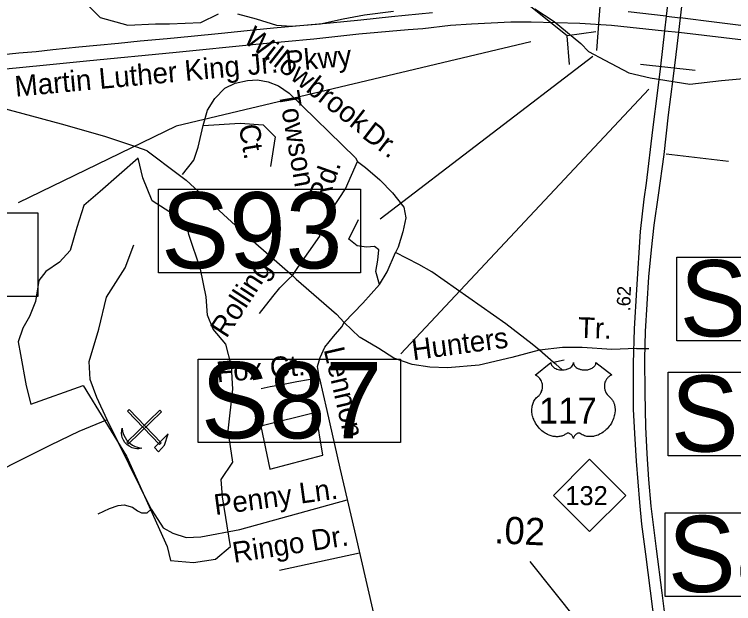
# Model space of a CAD drawing. Extents: x 2290055 to 2389491, y 66597 to 237875.
# Drawn here: x 2338147 to 2341452, y 183081 to 185787 of the extents above; entities that cross this region are included whole.
import ezdxf

# ---------------------------------------------------------------- set-up
doc = ezdxf.new("R2010")
doc.units = 0
for name, color, linetype in [('Exist Boundary Political City Limit New Hole', 7, 'Continuous'), ('Exist Geographical Quarry CELL', 7, 'Continuous'), ('Exist Hydrographic Creek Single Shore', 7, 'Continuous'), ('Exist Road Non-System Type 51', 7, 'Continuous'), ('Exist Road Non-System Type 51 Label', 7, 'Continuous'), ('Exist Road Primary NC Shield CELL', 7, 'Continuous'), ('Exist Road Primary NC Shield Number Label', 7, 'Continuous'), ('Exist Road Primary US Divided Attributed', 7, 'Continuous'), ('Exist Road Primary US Label', 7, 'Continuous'), ('Exist Road Primary US Mileage Hundredths English Label', 7, 'Continuous'), ('Exist Road Primary US Shield CELL', 7, 'Continuous'), ('Exist Road Primary US Shield Number Label', 7, 'Continuous'), ('Exist Road Primary US Structure Culvert CELL', 7, 'Continuous'), ('Exist Road Primary US Structure Culvert Number Label', 7, 'Continuous'), ('Exist Road Primary US Structure Ovrhead Sign CELL', 7, 'Continuous'), ('Exist Road Primary US Structure Ovrhead Sign Number Label', 7, 'Continuous'), ('Map Preparation Boundary City Limit Buffer Line', 7, 'Continuous')]:
    doc.layers.add(name, color=color, linetype=linetype)

msp = doc.modelspace()

# ---------------------------------------------------------------- linework, layer by layer
at = {"layer": 'Exist Boundary Political City Limit New Hole'}
for points in [[(2338201.2, 184080.9), (2338222.5, 183996), (2338462.8, 184083), (2338662.8, 183757.1), (2338848.5, 183343), (2338864.2, 183279.3), (2338970.5, 183268.7), (2339071.2, 183284.6), (2339140.2, 183343), (2339103, 183571.3), (2339097.8, 183650.9), (2339150.8, 183730.5), (2339129.5, 183873.9), (2339150.8, 184065), (2339145.5, 184171.2), (2339119, 184272), (2339060.8, 184341.1), (2339034, 184404.8), (2339028.8, 184489.7), (2339002.2, 184617.1), (2338949.2, 184776.4), (2338938.5, 184829.5), (2338779.5, 184930.3), (2338737, 185036.5), (2338715.8, 185126.8), (2338540.8, 184972.8), (2338466.5, 184909.1), (2338434.8, 184808.2), (2338402.8, 184702.1), (2338355, 184649), (2338291.5, 184606.5), (2338259.5, 184564), (2338243.8, 184468.5), (2338217.2, 184399.5), (2338185.2, 184346.4), (2338164, 184282.7), (2338174.8, 184224.3), (2338201.2, 184080.9)], [(2339280, 183895.5), (2339320.5, 183698.7), (2339564.5, 183762.4), (2339532.8, 183958.8), (2339280, 183895.5)]]:
    msp.add_lwpolyline(points, dxfattribs=at)
at = {"layer": 'Exist Geographical Quarry CELL'}
for points in [[(2338823.4, 183961.5), (2338815.9, 183969.3), (2338663.8, 183822.2), (2338671.3, 183814.5)], [(2338821, 183819.6), (2338813.3, 183812.1), (2338666.2, 183964.2), (2338674, 183971.7)], [(2338732.2, 183795.2), (2338724.7, 183793.2), (2338718.8, 183792), (2338709.2, 183791.6), (2338701.2, 183792.8), (2338689, 183796.8), (2338674.9, 183803.1), (2338663.3, 183811.9), (2338654.6, 183820.3), (2338648.4, 183830.6), (2338642.7, 183843.2), (2338640.5, 183852.6), (2338639.3, 183863.8), (2338640.1, 183876.1), (2338641.9, 183886.8), (2338644.6, 183871.8), (2338647.1, 183862.1), (2338649.9, 183854.9), (2338656.4, 183843), (2338662.9, 183832.7), (2338667.8, 183826), (2338679.7, 183816.1), (2338689.7, 183808.5), (2338701.4, 183802.7), (2338713, 183798.8), (2338724.8, 183796.4)], [(2338791.2, 183797.3), (2338809, 183778.3), (2338837.6, 183808.3), (2338853.8, 183860.2)]]:
    msp.add_lwpolyline(points, close=True, dxfattribs=at)
at = {"layer": 'Exist Hydrographic Creek Single Shore'}
for points in [[(2338406.7, 185907.8), (2338541.4, 185772.8), (2338668.7, 185738), (2338795.9, 185743.8), (2338859.6, 185743.8), (2339004.2, 185749.6), (2339085.1, 185790.1)], [(2339171.9, 185790.1), (2339258.7, 185767), (2339351.2, 185738), (2339420.6, 185732.2), (2339553.7, 185743.8), (2339657.8, 185767), (2339756.1, 185784.3), (2339889.2, 185801.7)], [(2340538.7, 185813.1), (2340627.8, 185754.4), (2340749.8, 185653.4), (2340785.7, 185616.5), (2340860.9, 185576), (2340970.8, 185518.1), (2341069.1, 185494.9), (2341251.3, 185466), (2341395.9, 185483.3), (2341581, 185500.7)]]:
    msp.add_lwpolyline(points, dxfattribs=at)
at = {"layer": 'Exist Road Non-System Type 51'}
for p, q in [((2338757.8, 185160.3), (2338899.8, 185052.9)), ((2341142.4, 185146.1), (2341428.1, 185112.2)), ((2340625, 184188.5), (2340559.7, 184244.2)), ((2340672.9, 184198), (2340625, 184188.5)), ((2338775.9, 183514.8), (2338573.4, 183924.2))]:
    msp.add_line(p, q, dxfattribs=at)
for points in [[(2338919.1, 185051.6), (2338971.9, 185116.9), (2338992.1, 185177.5), (2339013.9, 185277), (2339034.1, 185347), (2339068.3, 185401.4), (2339114.9, 185448), (2339161.5, 185471.4), (2339219, 185483.8), (2339264, 185486.9), (2339313.7, 185477.6), (2339360.3, 185458.9), (2339410.1, 185424.7), (2339713.9, 185127.8), (2339724.4, 185111.2), (2339760.6, 185084.2), (2339825.8, 185026.7), (2339884.8, 184967.6), (2339936.1, 184900.8), (2339945.4, 184852.6), (2339931.4, 184787.6), (2339911.3, 184717.6), (2339898.7, 184693.9)], [(2338757.8, 185160.3), (2338710.2, 185177.2), (2338563.1, 185226.6), (2338364.2, 185283.2), (2338187.3, 185330.2), (2338060.7, 185364), (2338000.5, 185379.9)], [(2339013.9, 185277), (2339184.2, 185286.7), (2339289.8, 185280.4), (2339345.7, 185224.5), (2339324, 185087.7)], [(2339425.1, 184586.9), (2339448.9, 184624.8), (2339550.5, 184767.8), (2339546.5, 184799.1), (2339669, 184985.9), (2339724.4, 185111.2)], [(2338899.8, 185052.9), (2338936.5, 185025.1), (2339183.2, 184798.5), (2339377.3, 184628.5), (2339425.1, 184586.9)], [(2339825.2, 184546), (2339808.7, 184605.7), (2339818, 184658.6), (2339821.1, 184705.2), (2339802.5, 184720.8), (2339765.2, 184717.6), (2339721.7, 184723.9), (2339684.4, 184755), (2339727.9, 184845.1)], [(2338573.4, 183924.2), (2338526.3, 184026.8), (2338495.8, 184110.1), (2338490.2, 184193.3), (2338534.6, 184340.4), (2338570.7, 184487.5), (2338656.7, 184623.5), (2338695.5, 184729)], [(2339663.3, 184371.5), (2339747.9, 184460.9), (2339825.2, 184546), (2339860, 184604.1), (2339898.7, 184693.9)], [(2340559.7, 184244.2), (2340526.5, 184272.6), (2340404.7, 184365.8), (2340065.4, 184604.6), (2340005.9, 184637.6), (2339898.7, 184693.9)], [(2339274.2, 184413.2), (2339334.4, 184491.2), (2339367.5, 184530.3), (2339407.7, 184571.6), (2339425.1, 184586.9)], [(2339425.1, 184586.9), (2339442.7, 184571.5)], [(2339442.7, 184571.5), (2339628, 184410), (2339663.3, 184371.5)], [(2339548.5, 184114.6), (2339540.3, 184169.7), (2339551.5, 184211.7), (2339573.9, 184259.2), (2339613, 184306.8), (2339652.1, 184351.5), (2339663.3, 184371.5)], [(2341006.3, 184252.7), (2340893, 184248.4), (2340756.2, 184256.2), (2340665.1, 184256.2), (2340559.7, 184244.2), (2340558, 184244.1), (2340432.7, 184211.7), (2340283.1, 184175.3), (2340137.5, 184163.1), (2340056.6, 184167.2), (2339975.7, 184179.3), (2339890.8, 184207.6), (2339822.1, 184252.2), (2339736.2, 184302.9), (2339733.1, 184304.8), (2339663.3, 184371.5)], [(2341006.3, 184252.7), (2341062.5, 184252.7)], [(2340662.4, 184155.7), (2340636.2, 184178.9), (2340625, 184188.5)], [(2339281.1, 184068.4), (2339322, 184077.5), (2339375.4, 184086.6), (2339444.7, 184100.3), (2339498.1, 184109.4), (2339548.5, 184114.6)], [(2339548.5, 184114.6), (2339582.4, 183966.8), (2339643.3, 183702.9)], [(2338573.4, 183924.2), (2338443.1, 183871.4), (2338312.7, 183807.6), (2338129.6, 183716), (2337924.3, 183605), (2337846.7, 183557.8), (2337827.2, 183535.6)], [(2339643.3, 183702.9), (2339709.6, 183415.5)], [(2338531.8, 183492.6), (2338584.5, 183517.6), (2338623.4, 183531.5), (2338651.1, 183534.2), (2338689.9, 183523.1), (2338712.1, 183506.5), (2338731.6, 183498.2), (2338756.5, 183498.2), (2338775.9, 183514.8)], [(2338775.9, 183514.8), (2338806.4, 183467.6), (2338831.4, 183428.8), (2338875.8, 183403.8), (2338936.8, 183384.4), (2339003.4, 183387.1), (2339183.7, 183420.4), (2339676.8, 183557.7)], [(2339709.6, 183415.5), (2339823.7, 182921.6), (2339825.3, 182914.5), (2339846.7, 182821.7)], [(2339365.4, 183233.8), (2339733, 183314.2)]]:
    msp.add_lwpolyline(points, dxfattribs=at)
at = {"layer": 'Exist Road Primary NC Shield CELL'}
msp.add_lwpolyline([(2340624.1, 183577.7), (2340790.6, 183744.2), (2340957.1, 183577.7), (2340790.6, 183411.2)], close=True, dxfattribs=at)
at = {"layer": 'Exist Road Primary US Divided Attributed'}
msp.add_line((2341142.5, 185778.8), (2341208.8, 185770.8), dxfattribs=at)
for points in [[(2341255, 186696), (2341216.5, 186402.1), (2341189.8, 186165.3), (2341162, 185951.5), (2341142.5, 185778.8)], [(2341208.8, 185770.8), (2341221.2, 185890.3), (2341237.9, 186057), (2341251.1, 186159.1), (2341275.2, 186375.5), (2341279.1, 186413.9)], [(2340067.7, 185793.5), (2339879.8, 185775.8), (2339739.5, 185760.9), (2339598.3, 185747.1), (2339338.4, 185723.7), (2339246.5, 185714.2), (2339099.2, 185699.2), (2338959.2, 185686.1), (2338849.4, 185675.2), (2338725.5, 185663.9), (2338624.9, 185653.2), (2338526.3, 185643.7), (2338442.5, 185635.8), (2338323.8, 185623.9), (2338246.6, 185615.7), (2338168.2, 185608.7), (2338051.4, 185596.4)], [(2341142.5, 185778.8), (2340968.2, 185799.3)], [(2335630.6, 185294.5), (2336125.5, 185343.8), (2336305, 185361.3), (2336527.5, 185382.8), (2336999.7, 185430.1), (2337672.9, 185494.7), (2338012.9, 185528.5), (2338279.1, 185553.7), (2338478.3, 185573.4), (2338890.9, 185613.9), (2339256.1, 185649.6), (2339523.5, 185675.4), (2339730.7, 185697.6), (2339957, 185717.2), (2340023.4, 185722.8), (2340151.9, 185736.9), (2340247.2, 185744.3), (2340427.9, 185752.9), (2340522.6, 185753.5), (2340745.8, 185747.4), (2340891.5, 185736.9), (2341135.2, 185711.6)], [(2341142.5, 185778.8), (2341135.2, 185711.6)], [(2341200.3, 185704.8), (2341208.8, 185770.8)], [(2341485.6, 185736.5), (2341338.2, 185755.1), (2341241.8, 185767), (2341208.8, 185770.8)], [(2341135.2, 185711.6), (2341115.6, 185549.5), (2341101.9, 185437.5), (2341079.6, 185257), (2341050.1, 185011.5), (2341040.3, 184938.5), (2341022.9, 184790.2), (2341006.5, 184523.9), (2340995, 184342), (2340990.1, 184183.9), (2340991.2, 183974), (2340996.7, 183861.4), (2341004.3, 183735.4), (2341020.1, 183544.5), (2341028.8, 183445.8), (2341047.4, 183307.5), (2341068.7, 183139.7), (2341079.1, 183055.3), (2341105.3, 182865.7), (2341123.3, 182710.7), (2341154.6, 182475.3)], [(2341207.7, 182488), (2341165.3, 182809.5), (2341139.3, 183007.5), (2341123.6, 183129.4), (2341097.1, 183332.5), (2341074, 183527.7), (2341063.3, 183650.1), (2341054.4, 183768.5), (2341048.6, 183892.9), (2341045.1, 184048), (2341044.6, 184205.4), (2341047.6, 184330.8), (2341063.3, 184582), (2341074.5, 184705.5), (2341087.3, 184818.9), (2341107.4, 184957.2), (2341132.9, 185143.6), (2341153.5, 185325), (2341175.1, 185491.2), (2341188.8, 185602.8), (2341200.3, 185704.8)], [(2341135.2, 185711.6), (2341200.3, 185704.8)], [(2341200.3, 185704.8), (2341523.5, 185666.8)]]:
    msp.add_lwpolyline(points, dxfattribs=at)
at = {"layer": 'Exist Road Primary US Mileage Hundredths English Label'}
msp.add_line((2341106.3, 182540), (2340516.6, 183274.4), dxfattribs=at)
at = {"layer": 'Exist Road Primary US Shield CELL'}
msp.add_lwpolyline([(2340612.7, 184188.1), (2340612.9, 184185.1), (2340613.6, 184181.6), (2340614.2, 184179.7), (2340615.9, 184176.2), (2340618.6, 184172.1), (2340622.4, 184168), (2340626.7, 184164.5), (2340629.6, 184162.6), (2340634.6, 184159.9), (2340640.2, 184157.6), (2340646.4, 184155.8), (2340652.8, 184154.5), (2340659.7, 184153.7), (2340666.6, 184153.6), (2340674, 184154.2), (2340682.2, 184155.7), (2340686, 184156.7), (2340690.3, 184158.2), (2340694.2, 184159.8), (2340698.5, 184162.1), (2340702, 184164.3), (2340704.7, 184166.3), (2340708.5, 184170), (2340711.6, 184173.8), (2340712.9, 184175.9), (2340714, 184178), (2340715.5, 184182.3), (2340715.9, 184184.3), (2340716.2, 184188.3), (2340716.5, 184184.9), (2340716.8, 184182.8), (2340717.4, 184180.7), (2340718.2, 184178.6), (2340719.8, 184175.5), (2340721.5, 184172.9), (2340724.7, 184169.1), (2340726.7, 184167.2), (2340728.5, 184165.7), (2340733.5, 184162.4), (2340739.2, 184159.5), (2340742, 184158.2), (2340744.9, 184157.2), (2340748.6, 184156.1), (2340752.4, 184155.2), (2340756.2, 184154.5), (2340760, 184154), (2340763.9, 184153.7), (2340767.1, 184153.6), (2340771.1, 184153.6), (2340774.7, 184153.9), (2340778.4, 184154.3), (2340782.5, 184155), (2340785.8, 184155.7), (2340790.2, 184156.9), (2340794.1, 184158.3), (2340797.6, 184159.8), (2340802, 184162.1), (2340805.7, 184164.4), (2340808.3, 184166.5), (2340811.5, 184169.4), (2340814.5, 184172.9), (2340816.2, 184175.4), (2340817.5, 184178), (2340818.6, 184180.7), (2340819.3, 184183.7), (2340819.7, 184186.2), (2340819.7, 184188.3), (2340892.1, 184130.7), (2340890.4, 184130.1), (2340886.4, 184128.1), (2340883.3, 184126.3), (2340878.3, 184122.8), (2340876.2, 184120.9), (2340874.1, 184118.9), (2340872.1, 184116.7), (2340870.4, 184114.7), (2340868.3, 184111.8), (2340866.4, 184108.9), (2340864.6, 184105.7), (2340863.2, 184102.9), (2340861, 184097.1), (2340859.9, 184093.4), (2340859.3, 184090.3), (2340858.4, 184083.8), (2340858.2, 184080.8), (2340858.2, 184077.7), (2340858.4, 184074.5), (2340858.7, 184071.5), (2340859.2, 184068.2), (2340859.7, 184065.4), (2340860.6, 184062), (2340861.9, 184057.9), (2340863.5, 184054.1), (2340866.8, 184047.8), (2340871, 184041.4), (2340874.1, 184037.8), (2340877.1, 184034.7), (2340881.5, 184030.9), (2340883.9, 184028.8), (2340886.7, 184026), (2340891.2, 184020.8), (2340893.1, 184018.3), (2340894.9, 184015.5), (2340896.7, 184012.6), (2340898.4, 184009.6), (2340899.7, 184006.9), (2340902.3, 184000.7), (2340904.1, 183994.6), (2340905, 183991.5), (2340906.3, 183984.4), (2340906.8, 183980.9), (2340907.4, 183974), (2340907.4, 183965.6), (2340906.8, 183957.6), (2340905.3, 183948.4), (2340904, 183942.8), (2340902.1, 183936.3), (2340900.3, 183930.7), (2340897, 183922.5), (2340894.1, 183916.5), (2340890.3, 183909.5), (2340887.7, 183905.3), (2340884.6, 183900.7), (2340880.8, 183895.5), (2340876.4, 183890), (2340871, 183884.1), (2340866.7, 183879.8), (2340861.1, 183874.7), (2340857.7, 183871.9), (2340852.8, 183868.3), (2340846.1, 183863.8), (2340839.6, 183860), (2340834, 183857.1), (2340829, 183855), (2340822.6, 183852.6), (2340811.9, 183849.6), (2340808, 183848.8), (2340803.4, 183848.1), (2340799.1, 183847.7), (2340794.9, 183847.4), (2340789.3, 183847.4), (2340783.7, 183847.9), (2340778.4, 183848.6), (2340772.9, 183849.8), (2340767.1, 183851.5), (2340761.9, 183853.6), (2340756.6, 183856.2), (2340747.6, 183861.8), (2340745, 183863.2), (2340743.6, 183863.6), (2340740.1, 183863.7), (2340736.9, 183863), (2340733.5, 183861.7), (2340731.5, 183860.6), (2340728.9, 183858.9), (2340726.8, 183857.3), (2340724.3, 183854.9), (2340722.6, 183853), (2340721.3, 183851.4), (2340718.8, 183847.4), (2340717.9, 183845.6), (2340717, 183843.1), (2340716.1, 183839.5), (2340715, 183844.1), (2340713.7, 183847.1), (2340712.1, 183849.6), (2340710.5, 183851.9), (2340708, 183854.8), (2340705.8, 183857), (2340703, 183859.2), (2340700.1, 183860.9), (2340697.8, 183862.1), (2340695.7, 183863), (2340693, 183863.6), (2340690.9, 183863.8), (2340689.2, 183863.7), (2340686.8, 183863.2), (2340683.5, 183860.8), (2340680.4, 183858.7), (2340677, 183856.6), (2340673, 183854.4), (2340670, 183853.1), (2340666.5, 183851.7), (2340662.4, 183850.3), (2340658, 183849.2), (2340653.4, 183848.3), (2340649.4, 183847.7), (2340645.1, 183847.3), (2340641.2, 183847.1), (2340637.1, 183847.2), (2340633.3, 183847.5), (2340628.9, 183847.9), (2340623.5, 183848.7), (2340619, 183849.7), (2340614.2, 183851), (2340609.3, 183852.5), (2340604, 183854.5), (2340597.4, 183857.4), (2340592.8, 183859.7), (2340585.6, 183863.9), (2340577.2, 183869.7), (2340570.8, 183874.9), (2340566.1, 183879.2), (2340559.2, 183886.2), (2340555.2, 183890.7), (2340548.8, 183898.9), (2340544.8, 183904.9), (2340542.2, 183909.2), (2340538.3, 183916.3), (2340536.2, 183920.7), (2340533.5, 183927.1), (2340531.3, 183932.9), (2340529.5, 183938.5), (2340528.6, 183942), (2340527.2, 183948.2), (2340526.4, 183952.6), (2340525.5, 183958.7), (2340525.1, 183965), (2340525, 183970.9), (2340525.2, 183975.8), (2340525.7, 183981.4), (2340526.7, 183987.5), (2340527.8, 183992.6), (2340528.9, 183996.4), (2340530.4, 184000.9), (2340532.4, 184005.9), (2340534.8, 184010.7), (2340537.1, 184014.6), (2340540, 184018.9), (2340542.8, 184022.6), (2340546.5, 184026.6), (2340550.3, 184030.2), (2340553.9, 184033.1), (2340558.1, 184037.2), (2340560.2, 184039.7), (2340562.9, 184043.2), (2340565, 184046.4), (2340566.6, 184049.2), (2340568.8, 184053.5), (2340570.1, 184056.6), (2340571.8, 184061.5), (2340572.6, 184064.9), (2340573.5, 184069.3), (2340574.1, 184073.5), (2340574.3, 184078.6), (2340574.1, 184082.9), (2340573.6, 184087.9), (2340572.6, 184092.7), (2340571.5, 184096.9), (2340569.7, 184101.7), (2340568.1, 184105.2), (2340565.3, 184109.9), (2340562.2, 184114.3), (2340559, 184117.9), (2340555.8, 184121.1), (2340552.8, 184123.5), (2340549.8, 184125.6), (2340546.2, 184127.8), (2340542.6, 184129.6), (2340540.4, 184130.5)], close=True, dxfattribs=at)
at = {"layer": 'Exist Road Primary US Structure Culvert CELL'}
for p, q in [((2340687.7, 185688.9), (2340440, 185887.3)), ((2340819.7, 185707.1), (2340687.7, 185688.9)), ((2340698.7, 185556.1), (2340687.7, 185688.9))]:
    msp.add_line(p, q, dxfattribs=at)
at = {"layer": 'Exist Road Primary US Structure Culvert Number Label'}
msp.add_lwpolyline([(2340519.7, 185660.9), (2338890.4, 185274), (2338164.1, 184921)], dxfattribs=at)
msp.add_lwpolyline([(2336932.9, 184875.7), (2338254.8, 184875.7), (2338254.8, 184491), (2336932.9, 184491)], close=True, dxfattribs=at)
at = {"layer": 'Exist Road Primary US Structure Ovrhead Sign CELL'}
for p, q in [((2340840.8, 185874.2), (2340822.6, 185621.9)), ((2341024.3, 185558.1), (2341275.7, 185530.9))]:
    msp.add_line(p, q, dxfattribs=at)
at = {"layer": 'Exist Road Primary US Structure Ovrhead Sign Number Label'}
for p, q in [((2340804.8, 185593), (2339827.3, 184846.3)), ((2341062.8, 185443.7), (2339922.3, 184228.5))]:
    msp.add_line(p, q, dxfattribs=at)
for points in [[(2338808.9, 184984.7), (2339737.9, 184984.7), (2339737.9, 184600.6), (2338808.9, 184600.6)], [(2341191.7, 184672.4), (2342120.6, 184672.4), (2342120.6, 184288.3), (2341191.7, 184288.3)], [(2338992.2, 184204), (2339921.2, 184204), (2339921.2, 183819.9), (2338992.2, 183819.9)], [(2341150.9, 184142.9), (2342079.9, 184142.9), (2342079.9, 183758.8), (2341150.9, 183758.8)], [(2341137.4, 183498), (2342066.3, 183498), (2342066.3, 183113.9), (2341137.4, 183113.9)]]:
    msp.add_lwpolyline(points, close=True, dxfattribs=at)
at = {"layer": 'Map Preparation Boundary City Limit Buffer Line'}
for points in [[(2338201.2, 184080.9), (2338222.5, 183996), (2338462.8, 184083), (2338662.8, 183757.1), (2338848.5, 183343), (2338864.2, 183279.3), (2338970.5, 183268.7), (2339071.2, 183284.6), (2339140.2, 183343), (2339103, 183571.3), (2339097.8, 183650.9), (2339150.8, 183730.5), (2339129.5, 183873.9), (2339150.8, 184065), (2339145.5, 184171.2), (2339119, 184272), (2339060.8, 184341.1), (2339034, 184404.8), (2339028.8, 184489.7), (2339002.2, 184617.1), (2338949.2, 184776.4), (2338938.5, 184829.5), (2338779.5, 184930.3), (2338737, 185036.5), (2338715.8, 185126.8), (2338540.8, 184972.8), (2338466.5, 184909.1), (2338434.8, 184808.2), (2338402.8, 184702.1), (2338355, 184649), (2338291.5, 184606.5), (2338259.5, 184564), (2338243.8, 184468.5), (2338217.2, 184399.5), (2338185.2, 184346.4), (2338164, 184282.7), (2338174.8, 184224.3), (2338201.2, 184080.9)], [(2339280, 183895.5), (2339320.5, 183698.7), (2339564.5, 183762.4), (2339532.8, 183958.8), (2339280, 183895.5)]]:
    msp.add_lwpolyline(points, dxfattribs=at)

# ---------------------------------------------------------------- texts
at = {"layer": 'Exist Road Non-System Type 51 Label'}
for s, rotation, p in [('Willowbrook', 321.696, (2339194.1, 185663.7)), ('Towson', 279.8387, (2339361.2, 185427.1)), ('Dr.', 322.5143, (2339739.6, 185224.5)), ('Ct.', 279.8387, (2339177.6, 185275.4)), ('Rd.', 70.3563, (2339583.1, 184914.1)), ('Rolling', 56.9759, (2339121.1, 184295.7)), ('Tr.', 358.0897, (2340735.6, 184301.6)), ('Hunters', 7.6421, (2339979.5, 184198.2)), ('Lennon', 283.0016, (2339567.9, 184247.9)), ('Fox Ct.', 4.7242, (2339078.7, 184096.6)), ('Penny Ln.', 7.6705, (2339070.6, 183486.9)), ('Ringo Dr.', 8.7077, (2339156.6, 183267.5))]:
    msp.add_text(s, height=95, rotation=rotation, dxfattribs=at).set_placement(p)
at = {"layer": 'Exist Road Primary NC Shield Number Label'}
msp.add_text('132', height=87.5, dxfattribs=at).set_placement((2340678.7, 183532.8))
at = {"layer": 'Exist Road Primary US Label'}
msp.add_text('Martin Luther King Jr. Pkwy', height=95, rotation=5.2936, dxfattribs=at).set_placement((2338153.1, 185408.6))
at = {"layer": 'Exist Road Primary US Mileage Hundredths English Label'}
for s, height, rotation, p in [('.62', 62.5, 88.2086, (2340977, 184422.5)), ('.02', 125, 357.4206, (2340350.6, 183357.8))]:
    msp.add_text(s, height=height, rotation=rotation, dxfattribs=at).set_placement(p)
at = {"layer": 'Exist Road Primary US Shield Number Label'}
msp.add_text('117', height=119.53, dxfattribs=at).set_placement((2340557.1, 183907.2))
at = {"layer": 'Exist Road Primary US Structure Ovrhead Sign Number Label'}
for s, p in [('S93', (2338821.4, 184620.4)), ('S89', (2341204.2, 184308.1)), ('S87', (2339004.7, 183839.7)), ('S85', (2341163.5, 183778.6)), ('S84', (2341149.9, 183133.7))]:
    msp.add_text(s, height=350, dxfattribs=at).set_placement(p)

doc.saveas('drawing.dxf')
